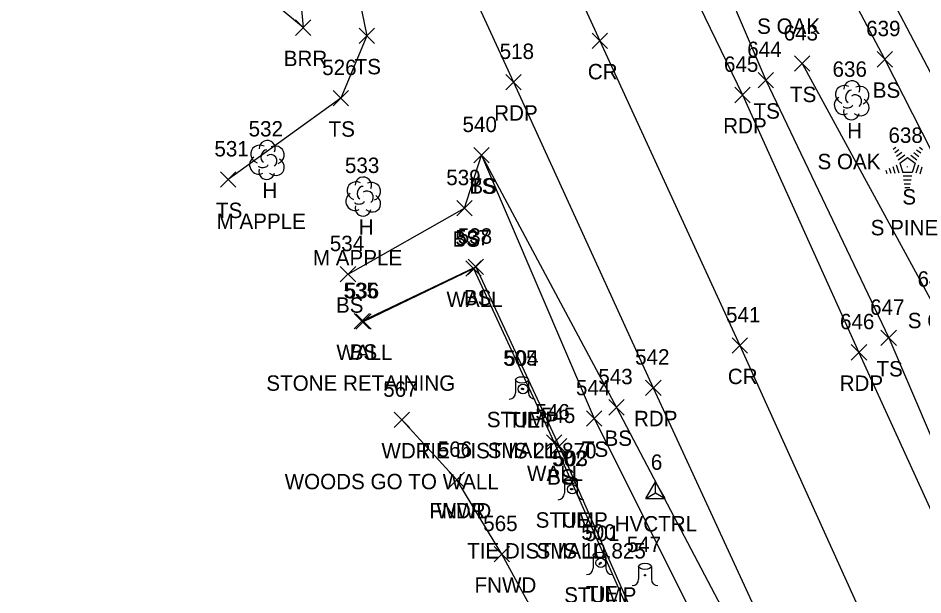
# Model space of a CAD drawing. Extents: x 1647133 to 1649138, y 411736 to 414924.
# Drawn here: x 1648485.3 to 1648602.7, y 412275.3 to 412350.2 of the extents above; entities that cross this region are included whole.
import ezdxf

# ---------------------------------------------------------------- set-up
doc = ezdxf.new("R2010")
doc.units = 0
for name, color, linetype in [('C_A', 7, 'Continuous'), ('C_C', 7, 'Continuous'), ('C_I', 7, 'Continuous'), ('CBP', 7, 'Continuous'), ('CPSM', 7, 'Continuous'), ('L_A', 7, 'Continuous'), ('L_C', 7, 'Continuous'), ('L_I', 7, 'Continuous'), ('L_TIC', 7, 'Continuous'), ('LABL', 7, 'Continuous'), ('LAWA', 7, 'Continuous'), ('LELB', 7, 'Continuous'), ('LFNC', 7, 'Continuous'), ('LTC', 7, 'Continuous'), ('LTD', 7, 'Continuous'), ('LTS', 7, 'Continuous'), ('LW', 7, 'Continuous'), ('P_A', 7, 'Continuous'), ('P_I', 7, 'Continuous'), ('P_TIC', 7, 'Continuous'), ('PET', 7, 'Continuous'), ('PRC', 7, 'Continuous'), ('RDG', 7, 'Continuous')]:
    doc.layers.add(name, color=color, linetype=linetype)

msp = doc.modelspace()

# ---------------------------------------------------------------- linework, layer by layer
at = {"layer": 'CBP'}
for centre, radius in [((1648550.81, 412302.02), 0.625), ((1648550.81, 412302.02), 0.0833), ((1648557.21, 412289.02), 0.625), ((1648557.21, 412289.02), 0.0833), ((1648560.9, 412279.46), 0.625), ((1648560.9, 412279.46), 0.0833)]:
    msp.add_circle(centre, radius, dxfattribs=at)
at = {"layer": 'CPSM'}
for p, q in [((1648566.77, 412287.81), (1648568.02, 412289.97)), ((1648566.77, 412287.81), (1648568.02, 412289.97)), ((1648566.77, 412287.81), (1648568.02, 412289.97)), ((1648566.77, 412287.81), (1648568.02, 412289.97)), ((1648566.77, 412287.81), (1648568.02, 412289.97)), ((1648569.27, 412287.81), (1648568.02, 412289.97)), ((1648568.02, 412288.53), (1648568.02, 412289.97)), ((1648569.27, 412287.81), (1648568.02, 412289.97)), ((1648568.02, 412288.53), (1648568.02, 412289.97)), ((1648569.27, 412287.81), (1648568.02, 412289.97)), ((1648568.02, 412288.53), (1648568.02, 412289.97)), ((1648569.27, 412287.81), (1648568.02, 412289.97)), ((1648568.02, 412288.53), (1648568.02, 412289.97)), ((1648569.27, 412287.81), (1648568.02, 412289.97)), ((1648568.02, 412288.53), (1648568.02, 412289.97)), ((1648566.77, 412287.81), (1648568.02, 412288.53)), ((1648566.77, 412287.81), (1648568.02, 412288.53)), ((1648566.77, 412287.81), (1648568.02, 412288.53)), ((1648566.77, 412287.81), (1648568.02, 412288.53)), ((1648566.77, 412287.81), (1648568.02, 412288.53)), ((1648568.02, 412288.53), (1648568.02, 412288.53)), ((1648568.02, 412288.53), (1648569.27, 412287.81)), ((1648568.02, 412288.53), (1648568.02, 412288.53)), ((1648568.02, 412288.53), (1648569.27, 412287.81)), ((1648568.02, 412288.53), (1648568.02, 412288.53)), ((1648568.02, 412288.53), (1648569.27, 412287.81)), ((1648568.02, 412288.53), (1648568.02, 412288.53)), ((1648568.02, 412288.53), (1648569.27, 412287.81)), ((1648568.02, 412288.53), (1648568.02, 412288.53)), ((1648568.02, 412288.53), (1648569.27, 412287.81)), ((1648566.77, 412287.81), (1648569.27, 412287.81)), ((1648566.77, 412287.81), (1648569.27, 412287.81)), ((1648566.77, 412287.81), (1648569.27, 412287.81)), ((1648566.77, 412287.81), (1648569.27, 412287.81)), ((1648566.77, 412287.81), (1648569.27, 412287.81))]:
    msp.add_line(p, q, dxfattribs=at)
at = {"layer": 'L_TIC'}
for points in [[(1648521.28, 412347.93), (1648523.28, 412349.93)], [(1648523.28, 412347.93), (1648521.28, 412349.93)], [(1648529.55, 412346.87), (1648531.55, 412348.87)], [(1648531.55, 412346.87), (1648529.55, 412348.87)], [(1648596.76, 412343.82), (1648598.76, 412345.82)], [(1648598.76, 412343.82), (1648596.76, 412345.82)], [(1648586.05, 412343.26), (1648588.05, 412345.26)], [(1648588.05, 412343.26), (1648586.05, 412345.26)], [(1648581.32, 412341.11), (1648583.32, 412343.11)], [(1648583.32, 412341.11), (1648581.32, 412343.11)], [(1648526.17, 412338.77), (1648528.17, 412340.77)], [(1648528.17, 412338.77), (1648526.17, 412340.77)], [(1648544.41, 412331.37), (1648546.41, 412333.37)], [(1648546.41, 412331.37), (1648544.41, 412333.37)], [(1648544.41, 412331.37), (1648546.41, 412333.37)], [(1648546.41, 412331.37), (1648544.41, 412333.37)], [(1648511.56, 412328.21), (1648513.56, 412330.21)], [(1648513.56, 412328.21), (1648511.56, 412330.21)], [(1648542.22, 412324.48), (1648544.22, 412326.48)], [(1648544.22, 412324.48), (1648542.22, 412326.48)], [(1648543.7, 412316.88), (1648545.7, 412318.88)], [(1648545.7, 412316.88), (1648543.7, 412318.88)], [(1648527.1, 412315.92), (1648529.1, 412317.92)], [(1648529.1, 412315.92), (1648527.1, 412317.92)], [(1648543.4, 412316.67), (1648545.4, 412318.67)], [(1648545.4, 412316.67), (1648543.4, 412318.67)], [(1648528.88, 412309.82), (1648530.88, 412311.82)], [(1648530.88, 412309.82), (1648528.88, 412311.82)], [(1648529.1, 412309.79), (1648531.1, 412311.79)], [(1648531.1, 412309.79), (1648529.1, 412311.79)], [(1648597.27, 412307.65), (1648599.27, 412309.65)], [(1648599.27, 412307.65), (1648597.27, 412309.65)], [(1648561.95, 412298.64), (1648563.95, 412300.64)], [(1648563.95, 412298.64), (1648561.95, 412300.64)], [(1648534.08, 412297.01), (1648536.08, 412299.01)], [(1648536.08, 412297.01), (1648534.08, 412299.01)], [(1648559.04, 412297.21), (1648561.04, 412299.21)], [(1648561.04, 412297.21), (1648559.04, 412299.21)], [(1648553.84, 412294.07), (1648555.84, 412296.07)], [(1648555.84, 412294.07), (1648553.84, 412296.07)], [(1648554.5, 412293.61), (1648556.5, 412295.61)], [(1648556.5, 412293.61), (1648554.5, 412295.61)], [(1648541.21, 412289.22), (1648543.21, 412291.22)], [(1648543.21, 412289.22), (1648541.21, 412291.22)], [(1648541.21, 412289.22), (1648543.21, 412291.22)], [(1648543.21, 412289.22), (1648541.21, 412291.22)], [(1648547.06, 412279.58), (1648549.06, 412281.58)], [(1648549.06, 412279.58), (1648547.06, 412281.58)]]:
    msp.add_lwpolyline(points, dxfattribs=at)
at = {"layer": 'LABL'}
msp.add_lwpolyline([(1648499.71, 412417.1), (1648515.98, 412377.6), (1648520.69, 412366.33), (1648522.28, 412348.93), (1648514.01, 412355.83), (1648500.85, 412374.28), (1648485.29, 412410.79)], dxfattribs=at)
at = {"layer": 'LAWA'}
msp.add_lwpolyline([(1648542.21, 412290.22), (1648535.08, 412298.01)], dxfattribs=at)
at = {"layer": 'LELB'}
for points in [[(1648507.56, 412420.25), (1648522.76, 412380.72), (1648526.13, 412370.72), (1648528.28, 412358.86), (1648530.55, 412347.87), (1648527.17, 412339.77), (1648512.56, 412329.21)], [(1648634.6, 412298.08), (1648626.99, 412306.25), (1648617.19, 412313.47), (1648609.83, 412321.13), (1648597.76, 412344.82), (1648589.36, 412360.72), (1648581.87, 412369.49), (1648576.01, 412375.61)], [(1648569.55, 412372.01), (1648582.32, 412342.11), (1648598.27, 412308.65), (1648609.53, 412282.35), (1648621.03, 412259.1), (1648624.78, 412251.33), (1648635.37, 412226.99), (1648645.42, 412206.79), (1648666.11, 412172.04)], [(1648587.05, 412344.26), (1648604.42, 412312.3), (1648614.56, 412284.93), (1648632.57, 412278.14), (1648641.62, 412261.65)], [(1648528.1, 412316.92), (1648543.22, 412325.48), (1648545.41, 412332.37), (1648562.95, 412299.64), (1648581.79, 412263.74), (1648602.07, 412221.52), (1648598.57, 412200.36), (1648596.32, 412191.13), (1648591.82, 412182.86), (1648587.03, 412176.03)], [(1648545.41, 412332.37), (1648560.04, 412298.21), (1648577.88, 412262.58), (1648597.53, 412219.28)], [(1648529.88, 412310.82), (1648544.7, 412317.88), (1648555.5, 412294.61), (1648571.4, 412258.46), (1648593.94, 412207.25), (1648595.42, 412201.26), (1648593.4, 412191.86), (1648591.25, 412186.11), (1648588.37, 412180.93), (1648584.83, 412176.51)]]:
    msp.add_lwpolyline(points, dxfattribs=at)
at = {"layer": 'LFNC'}
msp.add_lwpolyline([(1648570.73, 412239.06), (1648548.06, 412280.58), (1648542.21, 412290.22)], dxfattribs=at)
at = {"layer": 'LTC'}
for p, q in [((1648598.85, 412333.17), (1648599.2, 412333.43)), ((1648599.06, 412332.71), (1648599.59, 412333.09)), ((1648601.88, 412333.07), (1648602.43, 412332.67)), ((1648602.25, 412333.42), (1648602.67, 412333.11)), ((1648599.27, 412332.24), (1648599.97, 412332.75)), ((1648599.48, 412331.78), (1648600.36, 412332.42)), ((1648599.7, 412331.32), (1648600.71, 412332.06)), ((1648600.71, 412332.06), (1648601.71, 412331.33)), ((1648601.13, 412332.37), (1648601.94, 412331.78)), ((1648601.51, 412332.72), (1648602.18, 412332.22)), ((1648598.34, 412330.67), (1648598.55, 412330.02)), ((1648598.79, 412330.89), (1648599.06, 412330.05)), ((1648599.25, 412331.1), (1648599.58, 412330.08)), ((1648599.7, 412331.32), (1648600.09, 412330.13)), ((1648601.71, 412331.33), (1648601.32, 412330.13)), ((1648602.15, 412331.06), (1648601.81, 412330.02)), ((1648602.59, 412330.81), (1648602.31, 412329.93)), ((1648597.88, 412330.45), (1648598.03, 412329.99)), ((1648601.32, 412330.13), (1648600.09, 412330.13)), ((1648601.28, 412329.63), (1648600.14, 412329.63)), ((1648601.2, 412329.13), (1648600.21, 412329.13)), ((1648601.11, 412328.63), (1648600.28, 412328.63)), ((1648601.03, 412328.13), (1648600.36, 412328.13))]:
    msp.add_line(p, q, dxfattribs=at)
at = {"layer": 'LTD'}
for p, q in [((1648593.44, 412339.55), (1648593.44, 412339.55)), ((1648593.44, 412339.55), (1648593.44, 412339.55)), ((1648517.56, 412331.8), (1648517.56, 412331.8)), ((1648517.56, 412331.8), (1648517.56, 412331.8)), ((1648530.06, 412327.06), (1648530.06, 412327.06)), ((1648530.06, 412327.06), (1648530.06, 412327.06))]:
    msp.add_line(p, q, dxfattribs=at)
for centre in [(1648593.49, 412340.98), (1648517.61, 412333.23), (1648530.1, 412328.49)]:
    msp.add_arc(centre, 1.05, 335.5272, 180.9563, dxfattribs=at)
for centre, major_axis, ratio, start_param, end_param in [((1648592.65, 412340.21), (1.21, -0.51), 0.895232, 1.570796, 4.712389), ((1648594.48, 412340.13), (-1.14, -0.48), 0.949671, 1.570796, 4.712389), ((1648592.36, 412338.84), (0.58, -1.04), 0.959034, 3.141593, 6.283185), ((1648593.23, 412340), (-0.208, -0.792), 0.645439, 3.141593, 6.283185), ((1648593.94, 412339.38), (-0.5, 0.667), 0.989748, 3.141593, 6.283185), ((1648592.98, 412338.8), (-0.625, -0.083), 0.423636, 0, 3.141593), ((1648594.44, 412338.71), (-1.09, 0.79), 0.841452, 1.570796, 4.712389), ((1648593.44, 412338.05), (0.26, 1.06), 0.942809, 1.570796, 4.712389), ((1648516.77, 412332.46), (1.21, -0.51), 0.895232, 1.570796, 4.712389), ((1648517.35, 412332.26), (-0.208, -0.792), 0.645439, 3.141593, 6.283185), ((1648518.6, 412332.38), (-1.14, -0.48), 0.949671, 1.570796, 4.712389), ((1648516.48, 412331.09), (0.58, -1.04), 0.959034, 3.141593, 6.283185), ((1648518.06, 412331.63), (-0.5, 0.667), 0.989748, 3.141593, 6.283185), ((1648518.56, 412330.96), (-1.09, 0.79), 0.841452, 1.570796, 4.712389), ((1648517.56, 412330.3), (0.26, 1.06), 0.942809, 1.570796, 4.712389), ((1648517.1, 412331.05), (-0.625, -0.083), 0.423636, 0, 3.141593), ((1648529.27, 412327.72), (1.21, -0.51), 0.895232, 1.570796, 4.712389), ((1648529.85, 412327.52), (-0.208, -0.792), 0.645439, 3.141593, 6.283185), ((1648531.1, 412327.64), (-1.14, -0.48), 0.949671, 1.570796, 4.712389), ((1648528.97, 412326.35), (0.58, -1.04), 0.959034, 3.141593, 6.283185), ((1648530.56, 412326.89), (-0.5, 0.667), 0.989748, 3.141593, 6.283185), ((1648531.06, 412326.22), (-1.09, 0.79), 0.841452, 1.570796, 4.712389), ((1648530.06, 412325.56), (0.26, 1.06), 0.942809, 1.570796, 4.712389), ((1648529.6, 412326.31), (-0.625, -0.083), 0.423636, 0, 3.141593)]:
    msp.add_ellipse(centre, major_axis=major_axis, ratio=ratio, start_param=start_param, end_param=end_param, dxfattribs=at)
at = {"layer": 'LTS'}
for p, q in [((1648549.85, 412303.2), (1648549.85, 412301.54)), ((1648551.52, 412303.04), (1648551.52, 412303.2)), ((1648551.52, 412303.2), (1648551.52, 412301.54)), ((1648550.68, 412302.06), (1648550.68, 412302.06)), ((1648550.68, 412302.06), (1648550.68, 412302.06)), ((1648550.68, 412302.04), (1648550.68, 412302.04)), ((1648556.19, 412290.16), (1648556.19, 412288.49)), ((1648557.86, 412289.99), (1648557.86, 412290.16)), ((1648557.86, 412290.16), (1648557.86, 412288.49)), ((1648557.02, 412289.02), (1648557.02, 412289.02)), ((1648557.02, 412289.02), (1648557.02, 412289.02)), ((1648557.02, 412288.99), (1648557.02, 412288.99)), ((1648559.9, 412280.43), (1648559.9, 412278.76)), ((1648561.57, 412280.26), (1648561.57, 412280.43)), ((1648561.57, 412280.43), (1648561.57, 412278.76)), ((1648560.74, 412279.29), (1648560.74, 412279.29)), ((1648560.74, 412279.29), (1648560.74, 412279.29)), ((1648560.74, 412279.26), (1648560.74, 412279.26)), ((1648565.81, 412279), (1648565.81, 412277.33)), ((1648567.48, 412278.83), (1648567.48, 412279)), ((1648567.48, 412279), (1648567.48, 412277.33)), ((1648566.64, 412277.85), (1648566.64, 412277.85)), ((1648566.64, 412277.85), (1648566.64, 412277.85)), ((1648566.64, 412277.83), (1648566.64, 412277.83))]:
    msp.add_line(p, q, dxfattribs=at)
for centre in [(1648550.68, 412302.06), (1648557.02, 412289.02), (1648560.74, 412279.29), (1648566.64, 412277.85)]:
    msp.add_circle(centre, 0.0833, dxfattribs=at)
for centre, start, end in [((1648549.02, 412301.54), 270, 360), ((1648552.35, 412301.54), 180, 270), ((1648555.36, 412288.49), 270, 360), ((1648558.69, 412288.49), 180, 270), ((1648559.07, 412278.76), 270, 360), ((1648562.4, 412278.76), 180, 270), ((1648564.98, 412277.33), 270, 360), ((1648568.31, 412277.33), 180, 270)]:
    msp.add_arc(centre, 0.833, start, end, dxfattribs=at)
for centre in [(1648550.68, 412303.2), (1648557.02, 412290.16), (1648560.74, 412280.43), (1648566.64, 412279)]:
    msp.add_ellipse(centre, major_axis=(-0.833, 0), ratio=0.5, dxfattribs=at)
at = {"layer": 'LW'}
msp.add_lwpolyline([(1648530.1, 412310.79), (1648544.4, 412317.67), (1648554.84, 412295.07), (1648571.08, 412258.34), (1648593.85, 412206.79)], dxfattribs=at)
at = {"layer": 'P_TIC'}
for points in [[(1648559.79, 412346.22), (1648561.79, 412348.22)], [(1648561.79, 412346.22), (1648559.79, 412348.22)], [(1648548.58, 412340.86), (1648550.58, 412342.86)], [(1648550.58, 412340.86), (1648548.58, 412342.86)], [(1648578.3, 412339.19), (1648580.3, 412341.19)], [(1648580.3, 412339.19), (1648578.3, 412341.19)], [(1648577.95, 412306.66), (1648579.95, 412308.66)], [(1648579.95, 412306.66), (1648577.95, 412308.66)], [(1648593.41, 412305.78), (1648595.41, 412307.78)], [(1648595.41, 412305.78), (1648593.41, 412307.78)], [(1648566.72, 412301.19), (1648568.72, 412303.19)], [(1648568.72, 412301.19), (1648566.72, 412303.19)]]:
    msp.add_lwpolyline(points, dxfattribs=at)
at = {"layer": 'PET'}
for points in [[(1648536.12, 412433), (1648543.4, 412417.95), (1648546.49, 412415), (1648562.25, 412380.85), (1648562.34, 412375.74), (1648565.29, 412369.17), (1648579.3, 412340.19), (1648594.41, 412306.78), (1648606.35, 412280.64), (1648620.63, 412249.26), (1648631.78, 412225.06), (1648641.27, 412204.57), (1648646.81, 412192.55), (1648664.82, 412155.81), (1648677.43, 412126.91), (1648681.85, 412118.14), (1648693.97, 412097.36), (1648709.51, 412075.41), (1648723.89, 412057.12), (1648746.98, 412031.15), (1648768.7, 412011.08), (1648794.52, 411987.62), (1648826.41, 411959.79)], [(1648512.54, 412422.79), (1648530.09, 412384.21), (1648549.58, 412341.86), (1648567.72, 412302.19), (1648584.89, 412264.91), (1648603.96, 412222.56), (1648616.99, 412192.51), (1648626.59, 412174.02), (1648634.7, 412156.35), (1648647.72, 412129.2), (1648659.19, 412106.44), (1648667.01, 412092.62), (1648674.66, 412079.41), (1648685.66, 412062.52), (1648700.07, 412044.86), (1648717.47, 412025.77), (1648741.25, 412001.12), (1648755.32, 411988.12), (1648772.85, 411971.96)]]:
    msp.add_lwpolyline(points, dxfattribs=at)
at = {"layer": 'PRC'}
msp.add_lwpolyline([(1648523.86, 412428.16), (1648541.76, 412388.82), (1648560.79, 412347.22), (1648578.95, 412307.66), (1648596.52, 412268.85), (1648615.51, 412228.06), (1648629.38, 412198.52), (1648645.41, 412164.54), (1648659.58, 412134.14), (1648672.04, 412110.75), (1648683.9, 412091.11), (1648700.38, 412068.34), (1648715.84, 412049.98), (1648739.6, 412024.91), (1648761.87, 412004.35), (1648787.64, 411981.06), (1648820.99, 411950.62), (1648837.38, 411936.25), (1648865.13, 411910.89), (1648893.84, 411885.62), (1648930.35, 411852.9), (1648951.42, 411834.1), (1648988.1, 411800.42), (1649025.04, 411766.66)], dxfattribs=at)
at = {"layer": 'RDG'}
msp.add_lwpolyline([(1648565.29, 412369.17), (1648569.55, 412372.01), (1648573.92, 412378.2), (1648579.71, 412376.64), (1648596.71, 412356.35), (1648610.62, 412329.91), (1648623.3, 412310.38), (1648639.16, 412296.81), (1648644.94, 412290.35), (1648657.02, 412269.19)], dxfattribs=at)

# ---------------------------------------------------------------- texts
at = {"layer": 'C_A'}
for s, p in [('TIE', (1648548.89, 412297.02)), ('TIE', (1648555.29, 412284.02)), ('HVCTRL', (1648562.71, 412283.53)), ('HVCTRL', (1648562.71, 412283.53)), ('HVCTRL', (1648562.71, 412283.53)), ('HVCTRL', (1648562.71, 412283.53)), ('HVCTRL', (1648562.71, 412283.53)), ('TIE', (1648558.98, 412274.46))]:
    msp.add_text(s, height=2, dxfattribs=at).set_placement(p)
at = {"layer": 'C_C'}
for s, p in [('TIE DIST IS 21.870', (1648537.15, 412293.02)), ('TIE DIST IS 10.825', (1648543.56, 412280.02))]:
    msp.add_text(s, height=2, dxfattribs=at).set_placement(p)
at = {"layer": 'C_I'}
for s, p in [('504', (1648548.37, 412305.02)), ('503', (1648554.77, 412292.02)), ('6', (1648567.4, 412291.53)), ('6', (1648567.4, 412291.53)), ('6', (1648567.4, 412291.53)), ('6', (1648567.4, 412291.53)), ('6', (1648567.4, 412291.53)), ('500', (1648558.37, 412282.46))]:
    msp.add_text(s, height=2, dxfattribs=at).set_placement(p)
at = {"layer": 'L_A'}
for s, p in [('BRR', (1648519.76, 412343.93)), ('TS', (1648528.96, 412342.87)), ('TS', (1648585.46, 412339.26)), ('BS', (1648596.2, 412339.82)), ('TS', (1648580.73, 412337.11)), ('TS', (1648525.58, 412334.77)), ('H', (1648592.88, 412334.55)), ('TS', (1648543.82, 412327.37)), ('BS', (1648543.85, 412327.37)), ('H', (1648516.99, 412326.8)), ('S', (1648600.04, 412325.97)), ('TS', (1648510.97, 412324.21)), ('H', (1648529.49, 412322.06)), ('BS', (1648541.66, 412320.48)), ('WALL', (1648540.88, 412312.67)), ('BS', (1648543.14, 412312.88)), ('BS', (1648526.54, 412311.92)), ('WALL', (1648526.59, 412305.79)), ('BS', (1648528.32, 412305.82)), ('TS', (1648596.68, 412303.65)), ('STUMP', (1648546.11, 412297.06)), ('BS', (1648561.39, 412294.64)), ('WDR', (1648532.44, 412293.01)), ('TS', (1648558.45, 412293.21)), ('WALL', (1648551.33, 412290.07)), ('BS', (1648553.94, 412289.61)), ('FNWD', (1648538.67, 412285.22)), ('WDR', (1648539.57, 412285.22)), ('STUMP', (1648552.45, 412284.02)), ('FNWD', (1648544.52, 412275.58)), ('STUMP', (1648556.16, 412274.29))]:
    msp.add_text(s, height=2, dxfattribs=at).set_placement(p)
at = {"layer": 'L_C'}
for s, p in [('S OAK', (1648581.19, 412348.12)), ('S OAK', (1648589.03, 412330.55)), ('M APPLE', (1648511.04, 412322.8)), ('S PINE', (1648595.93, 412321.97)), ('M APPLE', (1648523.54, 412318.06)), ('S OAK', (1648600.74, 412309.91)), ('STONE RETAINING', (1648517.5, 412301.79)), ('SMALL', (1648546.22, 412293.06)), ('WOODS GO TO WALL', (1648519.88, 412289.01)), ('SMALL', (1648552.56, 412280.02))]:
    msp.add_text(s, height=2, dxfattribs=at).set_placement(p)
at = {"layer": 'L_I'}
for s, p in [('643', (1648584.64, 412347.26)), ('639', (1648595.34, 412347.82)), ('644', (1648579.91, 412345.11)), ('526', (1648524.75, 412342.77)), ('636', (1648590.98, 412342.55)), ('532', (1648515.2, 412334.8)), ('540', (1648542.96, 412335.37)), ('540', (1648542.96, 412335.37)), ('638', (1648598.24, 412333.97)), ('531', (1648510.76, 412332.21)), ('533', (1648527.7, 412330.06)), ('539', (1648540.85, 412328.48)), ('537', (1648542.03, 412320.67)), ('538', (1648542.34, 412320.88)), ('534', (1648525.74, 412319.92)), ('648', (1648602.01, 412315.3)), ('535', (1648527.52, 412313.82)), ('536', (1648527.68, 412313.79)), ('647', (1648595.86, 412311.65)), ('505', (1648548.24, 412305.06)), ('543', (1648560.58, 412302.64)), ('567', (1648532.67, 412301.01)), ('544', (1648557.68, 412301.21)), ('546', (1648552.42, 412298.07)), ('545', (1648553.14, 412297.61)), ('566', (1648539.74, 412293.22)), ('566', (1648539.74, 412293.22)), ('502', (1648554.58, 412292.02)), ('565', (1648545.65, 412283.58)), ('501', (1648558.86, 412282.29)), ('547', (1648564.28, 412280.86))]:
    msp.add_text(s, height=2, dxfattribs=at).set_placement(p)
at = {"layer": 'LTC'}
msp.add_text('.', height=1.04, rotation=270, dxfattribs=at).set_placement((1648600.6, 412331.07))
at = {"layer": 'P_A'}
for s, p in [('CR', (1648559.22, 412342.22)), ('RDP', (1648547.07, 412336.86)), ('RDP', (1648576.79, 412335.19)), ('CR', (1648577.39, 412302.66)), ('RDP', (1648591.9, 412301.78)), ('RDP', (1648565.21, 412297.19))]:
    msp.add_text(s, height=2, dxfattribs=at).set_placement(p)
at = {"layer": 'P_I'}
for s, p in [('518', (1648547.78, 412344.86)), ('645', (1648576.89, 412343.19)), ('541', (1648577.16, 412310.66)), ('646', (1648591.95, 412309.78)), ('542', (1648565.36, 412305.19))]:
    msp.add_text(s, height=2, dxfattribs=at).set_placement(p)

doc.saveas('drawing.dxf')
